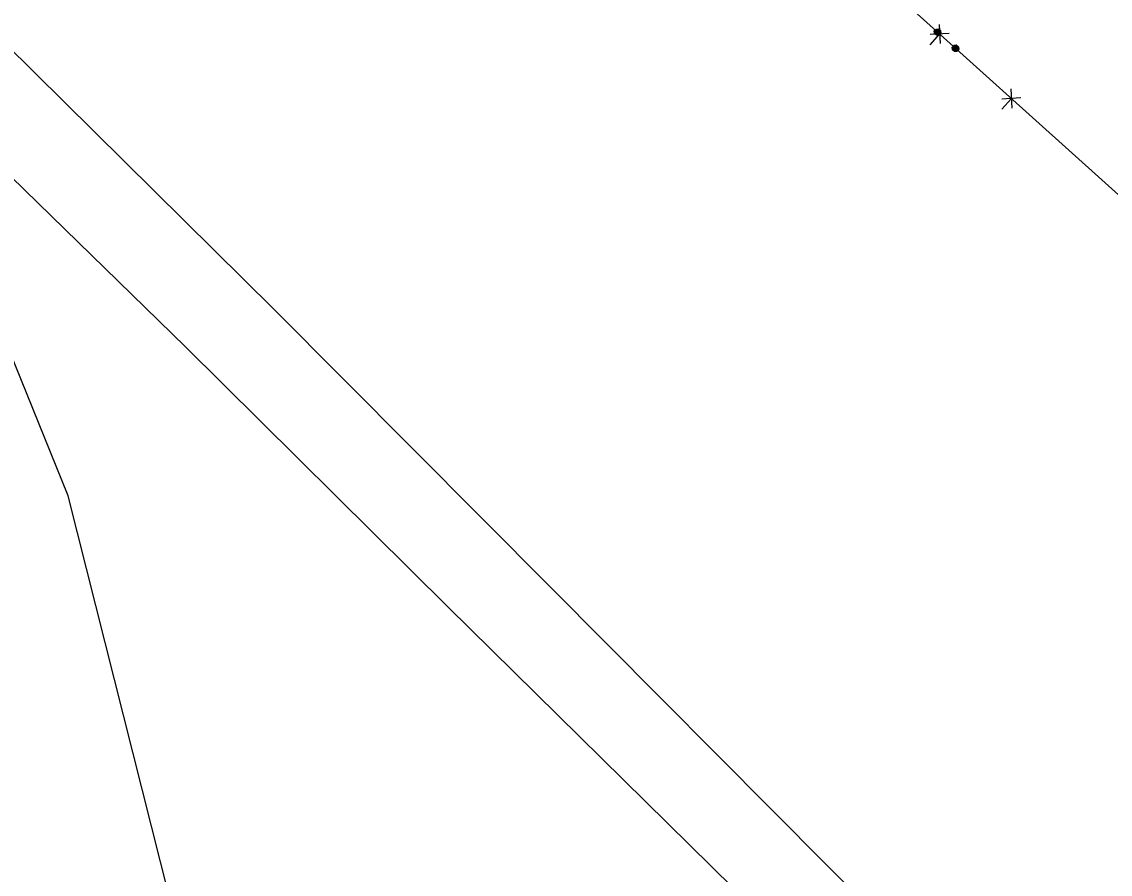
# Model space of a CAD drawing. Extents: x -266179 to -264727, y -1243225 to -1241702.
# Drawn here: x -265424.6 to -265311.8, y -1241898.2 to -1241809.9 of the extents above; entities that cross this region are included whole.
import ezdxf

# ---------------------------------------------------------------- set-up
doc = ezdxf.new("R2010")
doc.units = 0
for name, color, linetype in [('Vrstva 1', 7, 'Continuous'), ('Vrstva 19', 7, 'Continuous'), ('Vrstva 21', 7, 'Continuous')]:
    doc.layers.add(name, color=color, linetype=linetype)

msp = doc.modelspace()

# ---------------------------------------------------------------- linework, layer by layer
at = {"layer": 'Vrstva 1'}
for p, q in [((-265333.17, -1241807.81), (-265290.3, -1241846.38)), ((-265426.37, -1241812.08), (-265398.47, -1241839.67)), ((-265407.63, -1241843.58), (-265438.07, -1241813.93)), ((-265419.8, -1241859.01), (-265438.07, -1241813.93)), ((-265398.47, -1241839.67), (-265369.76, -1241868.5)), ((-265380.43, -1241870.51), (-265407.63, -1241843.58)), ((-265409.1, -1241901.41), (-265419.8, -1241859.01)), ((-265369.76, -1241868.5), (-265341.11, -1241897.34)), ((-265350.81, -1241899.67), (-265380.43, -1241870.51)), ((-265341.11, -1241897.34), (-265313.71, -1241924.53))]:
    msp.add_line(p, q, dxfattribs=at)
at = {"layer": 'Vrstva 19'}
msp.add_line((-265333.17, -1241807.81), (-265290.3, -1241846.38), dxfattribs=at)
for points in [[(-265329.358, -1241810.809), (-265329.344, -1241811.077), (-265329.524, -1241811.278), (-265329.792, -1241811.293), (-265329.993, -1241811.112), (-265330.008, -1241810.844), (-265329.827, -1241810.643), (-265329.559, -1241810.629), (-265329.358, -1241810.809), (-265329.392, -1241810.832), (-265329.571, -1241810.672), (-265329.684, -1241810.678), (-265329.386, -1241810.945), (-265329.38, -1241811.058), (-265329.797, -1241810.684), (-265329.85, -1241810.743), (-265329.434, -1241811.118), (-265329.487, -1241811.177), (-265329.904, -1241810.803), (-265329.957, -1241810.862), (-265329.541, -1241811.237), (-265329.654, -1241811.243), (-265329.951, -1241810.975), (-265329.945, -1241811.088), (-265329.766, -1241811.249)], [(-265327.491, -1241812.487), (-265327.477, -1241812.755), (-265327.657, -1241812.956), (-265327.926, -1241812.97), (-265328.127, -1241812.79), (-265328.141, -1241812.522), (-265327.96, -1241812.321), (-265327.692, -1241812.307), (-265327.491, -1241812.487), (-265327.548, -1241812.49), (-265327.726, -1241812.33), (-265327.824, -1241812.349), (-265327.542, -1241812.603), (-265327.536, -1241812.716), (-265327.922, -1241812.368), (-265327.976, -1241812.428), (-265327.589, -1241812.776), (-265327.643, -1241812.835), (-265328.029, -1241812.487), (-265328.09, -1241812.54), (-265327.704, -1241812.888), (-265327.787, -1241812.921), (-265328.092, -1241812.647), (-265328.108, -1241812.739), (-265327.93, -1241812.9)]]:
    msp.add_lwpolyline(points, dxfattribs=at)
at = {"layer": 'Vrstva 21'}
for p, q in [((-265333.17, -1241807.81), (-265290.3, -1241846.38)), ((-265329.507, -1241810.167), (-265329.402, -1241812.144)), ((-265329.455, -1241811.156), (-265330.457, -1241812.271)), ((-265328.466, -1241811.103), (-265330.443, -1241811.209)), ((-265322.07, -1241816.852), (-265321.965, -1241818.829)), ((-265322.017, -1241817.841), (-265323.02, -1241818.956)), ((-265321.029, -1241817.788), (-265323.006, -1241817.894))]:
    msp.add_line(p, q, dxfattribs=at)

doc.saveas('drawing.dxf')
